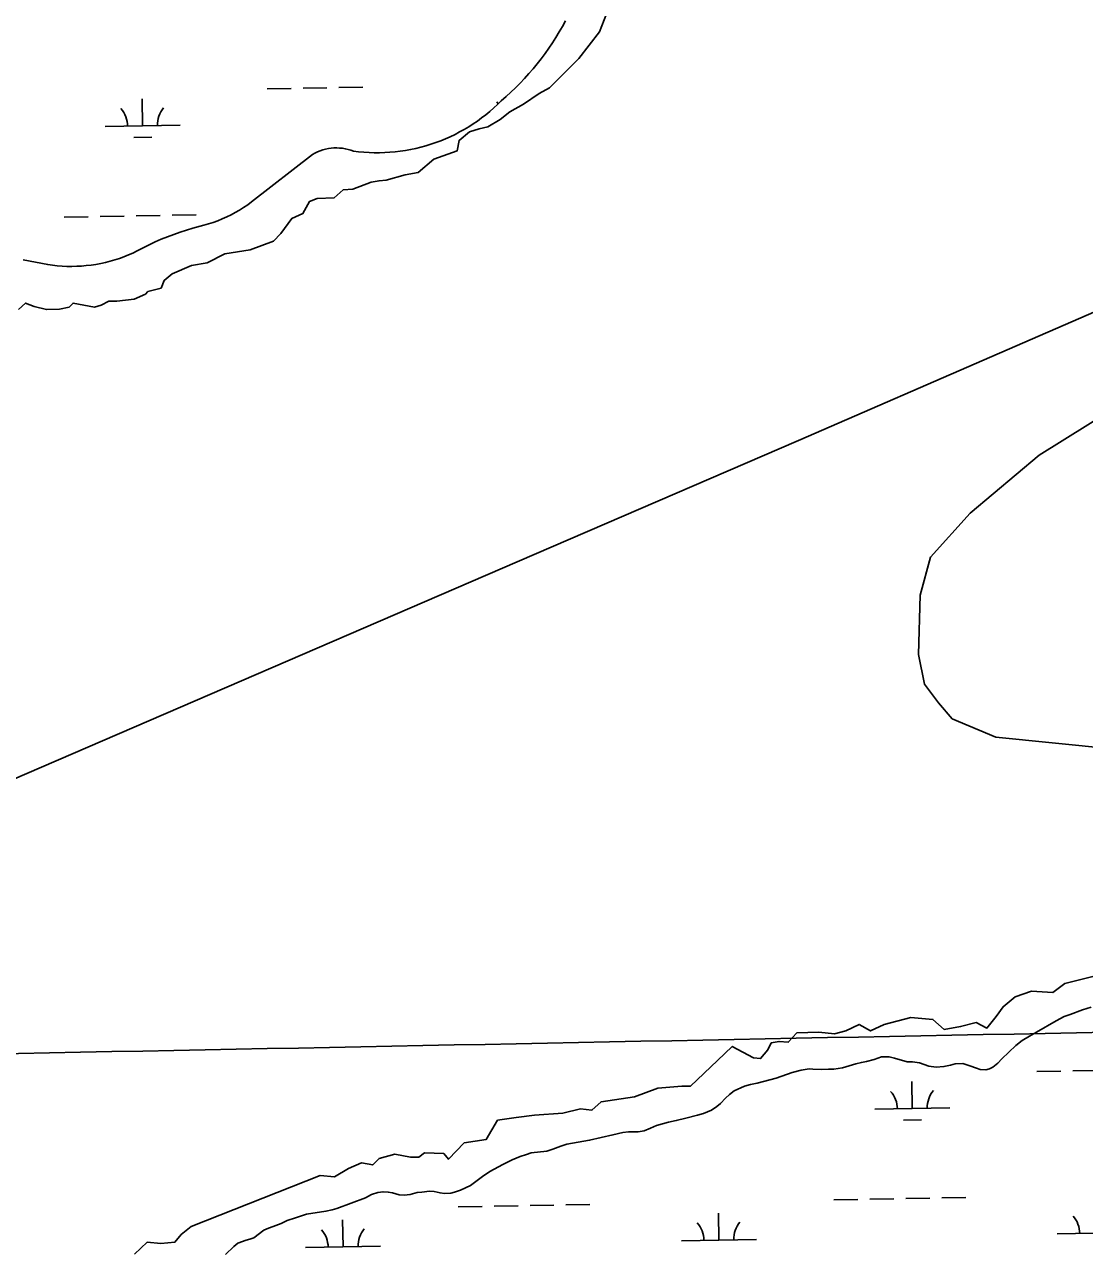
# Model space of a CAD drawing. Extents: x 3957609 to 3995875, y 234277 to 260273.
# Drawn here: x 3978582 to 3979998, y 248845 to 250480 of the extents above; entities that cross this region are included whole.
import ezdxf

# ---------------------------------------------------------------- set-up
doc = ezdxf.new("R2010")
doc.units = 0
for name, color, linetype in [('V-GRID-MAJR', 7, 'Continuous'), ('V-RIVR-EDGE', 7, 'Continuous'), ('V-TOPO-MINR', 7, 'Continuous'), ('V-TOPO-SHOR', 7, 'Continuous'), ('V-WETL-SWMP', 7, 'Continuous')]:
    doc.layers.add(name, color=color, linetype=linetype)

msp = doc.modelspace()

# ---------------------------------------------------------------- linework, layer by layer
at = {"layer": 'V-GRID-MAJR'}
msp.add_spline([(3961703.892, 248787.859), (3967022.571, 248887.277), (3972341.236, 248987.469), (3977659.886, 249088.434), (3982978.522, 249190.173), (3988297.143, 249292.685), (3993615.748, 249395.971), (3993615.749, 249395.971)], degree=3, dxfattribs=at)
at = {"layer": 'V-RIVR-EDGE'}
for points in [[(3978574.151, 250099.504), (3978583.71, 250108.194), (3978595.007, 250103.849), (3978611.518, 250099.504), (3978628.898, 250100.373), (3978641.933, 250102.98), (3978647.147, 250108.194), (3978675.825, 250102.98), (3978684.515, 250105.587), (3978694.943, 250110.801), (3978705.371, 250110.801), (3978728.834, 250113.408), (3978743.607, 250120.36), (3978747.083, 250123.836), (3978764.463, 250128.181), (3978768.808, 250138.609), (3978779.236, 250147.299), (3978805.306, 250158.596), (3978826.162, 250162.072), (3978849.625, 250174.238), (3978883.516, 250179.452), (3978914.8, 250190.749), (3978924.359, 250201.177), (3978939.132, 250221.164), (3978953.905, 250228.117), (3978962.595, 250243.759), (3978973.023, 250248.104), (3978995.617, 250248.973), (3979007.783, 250259.401), (3979020.818, 250260.27), (3979045.15, 250269.829), (3979055.578, 250271.567), (3979065.137, 250272.436), (3979090.338, 250279.388), (3979107.718, 250282.864), (3979128.574, 250300.244), (3979159.858, 250311.541), (3979162.465, 250325.445), (3979176.369, 250336.742), (3979189.404, 250341.087), (3979200.701, 250343.694), (3979217.212, 250353.253), (3979230.247, 250363.681), (3979248.496, 250374.109), (3979269.352, 250388.013), (3979283.256, 250395.834), (3979322.361, 250434.939), (3979350.169, 250470.568), (3979362.335, 250502.721)], [(3978729.1, 248838.262), (3978746.144, 248854.358), (3978764.134, 248852.465), (3978783.072, 248854.358), (3978791.594, 248864.774), (3978804.85, 248875.189), (3978977.179, 248943.364), (3978996.116, 248941.47), (3979015.054, 248952.832), (3979032.097, 248960.407), (3979047.247, 248957.567), (3979055.769, 248966.088), (3979076.6, 248971.77), (3979097.431, 248967.982), (3979108.793, 248967.982), (3979116.368, 248973.663), (3979141.934, 248972.717), (3979148.562, 248965.142), (3979169.393, 248986.92), (3979198.745, 248991.654), (3979213.895, 249017.219), (3979238.514, 249021.007), (3979263.132, 249023.847), (3979301.007, 249026.688), (3979324.679, 249032.369), (3979339.828, 249030.475), (3979352.138, 249041.838), (3979396.64, 249048.466), (3979427.887, 249059.828), (3979460.08, 249062.669), (3979471.443, 249062.669), (3979507.423, 249096.756), (3979527.308, 249115.693), (3979555.714, 249100.543), (3979565.182, 249099.596), (3979574.651, 249110.959), (3979579.385, 249120.427), (3979589.801, 249122.321), (3979602.11, 249121.374), (3979613.472, 249133.684), (3979642.825, 249134.63), (3979663.656, 249132.737), (3979678.806, 249136.524), (3979696.797, 249145.046), (3979711.946, 249136.524), (3979729.937, 249145.046), (3979765.918, 249154.515), (3979795.27, 249151.674), (3979810.42, 249138.418), (3979832.198, 249142.205), (3979853.029, 249147.887), (3979867.232, 249140.312), (3979879.541, 249155.461), (3979889.01, 249168.718), (3979905.107, 249181.974), (3979926.885, 249189.549), (3979955.291, 249187.655), (3979971.387, 249199.964), (3980108.683, 249234.051)]]:
    msp.add_lwpolyline(points, dxfattribs=at)
at = {"layer": 'V-TOPO-MINR'}
for points in [[(3978236.353, 249329.564), (3979240.022, 249762.618), (3979615.839, 249924.636), (3980152.682, 250158.152), (3980621.798, 250347.129), (3980715.148, 250370.53)], [(3980723.83, 250267.679), (3980333.708, 250121.745), (3980097.741, 250005.578), (3979937.238, 249905.218), (3979844.858, 249827.75), (3979791.817, 249769.043), (3979778.311, 249718.272), (3979776.148, 249638.836), (3979784.082, 249599.282), (3979802.571, 249574.355), (3979820.995, 249553.037), (3979879.152, 249528.831), (3980273.066, 249489.078), (3980442.683, 249484.944), (3980633.805, 249488.419), (3980767.032, 249501.669), (3980961.826, 249501.602)]]:
    msp.add_lwpolyline(points, dxfattribs=at)
at = {"layer": 'V-TOPO-SHOR'}
msp.add_lwpolyline([(3979218.866, 250378.46), (3979225.372, 250384.119), (3979231.742, 250389.931), (3979237.974, 250395.892), (3979244.06, 250402), (3979250.002, 250408.248), (3979255.793, 250414.636), (3979261.434, 250421.161), (3979266.916, 250427.817), (3979272.239, 250434.6), (3979277.4, 250441.508), (3979282.397, 250448.534), (3979287.224, 250455.68), (3979291.883, 250462.936), (3979296.366, 250470.3), (3979300.675, 250477.769), (3979304.806, 250485.339)], dxfattribs=at)
at = {"layer": 'V-WETL-SWMP'}
for p, q in [((3978739.892, 250344.947), (3978739.238, 250380.941)), ((3978906.085, 250394.407), (3978938.079, 250394.988)), ((3978954.077, 250395.279), (3978986.071, 250395.861)), ((3979002.069, 250396.152), (3979034.064, 250396.734)), ((3978689.901, 250344.038), (3978789.884, 250345.856)), ((3978728.175, 250329.3), (3978752.171, 250329.737)), ((3978635.249, 250222.953), (3978667.244, 250223.535)), ((3978683.241, 250223.826), (3978715.236, 250224.408)), ((3978731.233, 250224.699), (3978763.228, 250225.28)), ((3978779.225, 250225.571), (3978811.22, 250226.153)), ((3979933.927, 249082.176), (3979965.922, 249082.758)), ((3979981.919, 249083.049), (3980013.914, 249083.63)), ((3979767.735, 249032.716), (3979767.08, 249068.71)), ((3979717.743, 249031.807), (3979817.726, 249033.625)), ((3979756.017, 249017.07), (3979780.013, 249017.506)), ((3979663.091, 248910.723), (3979695.086, 248911.305)), ((3979711.083, 248911.595), (3979743.078, 248912.177)), ((3979759.075, 248912.468), (3979791.07, 248913.05)), ((3979807.067, 248913.341), (3979839.062, 248913.922)), ((3979161.266, 248901.598), (3979193.261, 248902.18)), ((3979209.258, 248902.471), (3979241.253, 248903.052)), ((3979257.25, 248903.343), (3979289.245, 248903.925)), ((3979305.242, 248904.216), (3979337.237, 248904.798)), ((3979509.447, 248857.179), (3979508.793, 248893.173)), ((3979007.622, 248848.054), (3979006.968, 248884.048)), ((3979961.281, 248865.394), (3980061.264, 248867.212)), ((3978957.631, 248847.145), (3979057.614, 248848.963)), ((3979459.456, 248856.27), (3979559.439, 248858.088))]:
    msp.add_line(p, q, dxfattribs=at)
for points in [[(3979304.807, 250485.339), (3979300.676, 250477.77), (3979296.367, 250470.301), (3979291.883, 250462.936), (3979287.225, 250455.679), (3979282.397, 250448.535), (3979277.4, 250441.507), (3979272.239, 250434.599), (3979266.916, 250427.816), (3979261.433, 250421.16), (3979255.794, 250414.636), (3979250.002, 250408.248), (3979244.061, 250401.999), (3979237.973, 250395.892), (3979231.742, 250389.931), (3979225.372, 250384.119), (3979218.866, 250378.46), (3979213.901, 250373.558), (3979208.791, 250368.808), (3979203.541, 250364.213), (3979198.154, 250359.778), (3979192.637, 250355.507), (3979186.994, 250351.404), (3979181.231, 250347.472), (3979175.352, 250343.716), (3979169.362, 250340.137), (3979163.268, 250336.74), (3979157.074, 250333.528), (3979150.787, 250330.504), (3979144.412, 250327.67), (3979137.954, 250325.028), (3979131.42, 250322.582), (3979124.815, 250320.334), (3979118.146, 250318.285), (3979111.418, 250316.437), (3979104.637, 250314.792), (3979097.811, 250313.352), (3979090.944, 250312.118), (3979084.043, 250311.09), (3979077.114, 250310.271), (3979070.164, 250309.66), (3979063.199, 250309.258), (3979056.224, 250309.066), (3979049.247, 250309.083), (3979042.274, 250309.31), (3979035.311, 250309.746), (3979028.364, 250310.392), (3979021.439, 250311.246), (3979017.868, 250312.506), (3979014.227, 250313.55), (3979010.531, 250314.374), (3979006.792, 250314.976), (3979003.024, 250315.353), (3978999.24, 250315.503), (3978995.453, 250315.427), (3978991.678, 250315.125), (3978987.928, 250314.597), (3978984.216, 250313.846), (3978980.556, 250312.874), (3978976.961, 250311.684), (3978973.443, 250310.282), (3978970.015, 250308.672), (3978966.69, 250306.859), (3978885.473, 250243.325), (3978880.2, 250239.565), (3978874.807, 250235.98), (3978869.3, 250232.574), (3978863.684, 250229.35), (3978857.965, 250226.311), (3978852.151, 250223.461), (3978846.246, 250220.802), (3978840.257, 250218.339), (3978834.191, 250216.073), (3978828.054, 250214.006), (3978821.852, 250212.142), (3978806.957, 250208.207), (3978798.384, 250205.71), (3978789.878, 250202.989), (3978781.446, 250200.048), (3978773.094, 250196.889), (3978764.826, 250193.513), (3978756.65, 250189.922), (3978748.57, 250186.12), (3978740.591, 250182.109), (3978732.72, 250177.891), (3978726.879, 250175.12), (3978720.951, 250172.54), (3978714.942, 250170.154), (3978708.859, 250167.965), (3978702.709, 250165.973), (3978696.497, 250164.183), (3978690.23, 250162.595), (3978683.915, 250161.211), (3978677.558, 250160.033)], [(3978677.558, 250160.033), (3978671.166, 250159.062), (3978664.746, 250158.298), (3978658.305, 250157.744), (3978651.849, 250157.398), (3978645.386, 250157.263), (3978638.921, 250157.337), (3978632.462, 250157.621), (3978626.016, 250158.115), (3978619.59, 250158.817), (3978613.189, 250159.728), (3978580.249, 250165.867)], [(3980006.67, 249168.181), (3979994.81, 249164.415), (3979978.525, 249158.258), (3979970.283, 249155.482), (3979960.022, 249149.902), (3979933.662, 249134.552), (3979924.207, 249129.572), (3979914.346, 249123.59), (3979905.888, 249117), (3979887.346, 249099.008), (3979881.902, 249093.209), (3979875.256, 249088.016), (3979870.83, 249085.625), (3979866.007, 249084.441), (3979858.381, 249084.873), (3979853.369, 249086.5), (3979844.55, 249089.948), (3979835.127, 249092.797), (3979825.088, 249092.436), (3979818.858, 249090.856), (3979810.017, 249088.884), (3979799.374, 249087.924), (3979789.743, 249089.167), (3979777.516, 249093.634), (3979768.087, 249095.077), (3979760.659, 249095.108), (3979744.018, 249100.194), (3979736.798, 249101.829), (3979726.559, 249101.67), (3979716.709, 249098.298), (3979706.661, 249095.729), (3979699.83, 249094.351), (3979692.195, 249092.576), (3979674.507, 249087.228), (3979662.856, 249085.268), (3979655.629, 249085.297), (3979645.991, 249084.734), (3979634.751, 249085.181), (3979629.935, 249085.602), (3979619.489, 249083.838), (3979607.433, 249081.077), (3979585.921, 249073.135), (3979560.401, 249066.815), (3979551.56, 249064.843), (3979543.723, 249062.868), (3979529.644, 249056.3)], [(3979529.644, 249056.3), (3979523.602, 249051.507), (3979518.362, 249046.51), (3979511.71, 249039.711), (3979506.674, 249035.516), (3979499.427, 249030.527), (3979488.77, 249026.355), (3979480.73, 249023.778), (3979465.458, 249020.026), (3979452.597, 249016.666), (3979442.35, 249014.499), (3979426.072, 249010.149), (3979418.227, 249006.367), (3979409.582, 249003.19), (3979401.747, 249001.817), (3979394.721, 249001.645), (3979388.9, 249001.869), (3979381.066, 249000.696), (3979368.005, 248997.538), (3979336.86, 248990.438), (3979306.526, 248985.141), (3979298.486, 248982.564), (3979287.629, 248978.593), (3979279.589, 248976.016), (3979258.902, 248973.491), (3979252.67, 248971.308), (3979244.228, 248968.733), (3979233.169, 248964.361), (3979221.099, 248958.187), (3979203.395, 248948.624), (3979193.934, 248942.238), (3979177.825, 248930.058), (3979164.349, 248923.89), (3979156.308, 248921.112), (3979151.284, 248919.728), (3979143.051, 248919.159), (3979137.033, 248920.187), (3979129.011, 248922.026), (3979122.989, 248922.252), (3979112.747, 248921.29), (3979106.722, 248920.511), (3979097.076, 248918.142), (3979089.242, 248916.969), (3979082.62, 248917.598), (3979073.396, 248920.045), (3979067.981, 248921.271), (3979060.956, 248921.701), (3979053.926, 248920.525), (3979045.685, 248917.949), (3979037.435, 248913.366), (3978999.437, 248899.267), (3978992.805, 248897.488), (3978984.768, 248895.714), (3978958.654, 248891.604), (3978944.182, 248887.046), (3978933.126, 248883.277), (3978924.88, 248879.496), (3978914.223, 248875.324), (3978907.991, 248873.141), (3978901.758, 248870.557), (3978888.265, 248860.173), (3978883.038, 248858.187), (3978878.014, 248856.802), (3978867.157, 248852.831), (3978861.72, 248848.638), (3978850.435, 248838.044)]]:
    msp.add_lwpolyline(points, dxfattribs=at)
for centre, start, end in [((3978684.65, 250344.417), 0.269879, 41.813537), ((3978795.118, 250346.426), 140.269876, 181.813534), ((3979186.475, 250353.542), 36.436964, 41.813537), ((3979712.492, 249032.187), 0.269879, 41.813537), ((3979822.96, 249034.195), 140.269876, 181.813534), ((3979454.205, 248856.649), 0.269879, 41.813537), ((3979564.673, 248858.658), 140.269876, 181.813534), ((3979956.03, 248865.774), 0.269879, 41.813537), ((3978952.38, 248847.524), 0.269879, 41.813537), ((3979062.847, 248849.533), 140.269876, 181.813534)]:
    msp.add_arc(centre, 35.246, start, end, dxfattribs=at)

doc.saveas('drawing.dxf')
